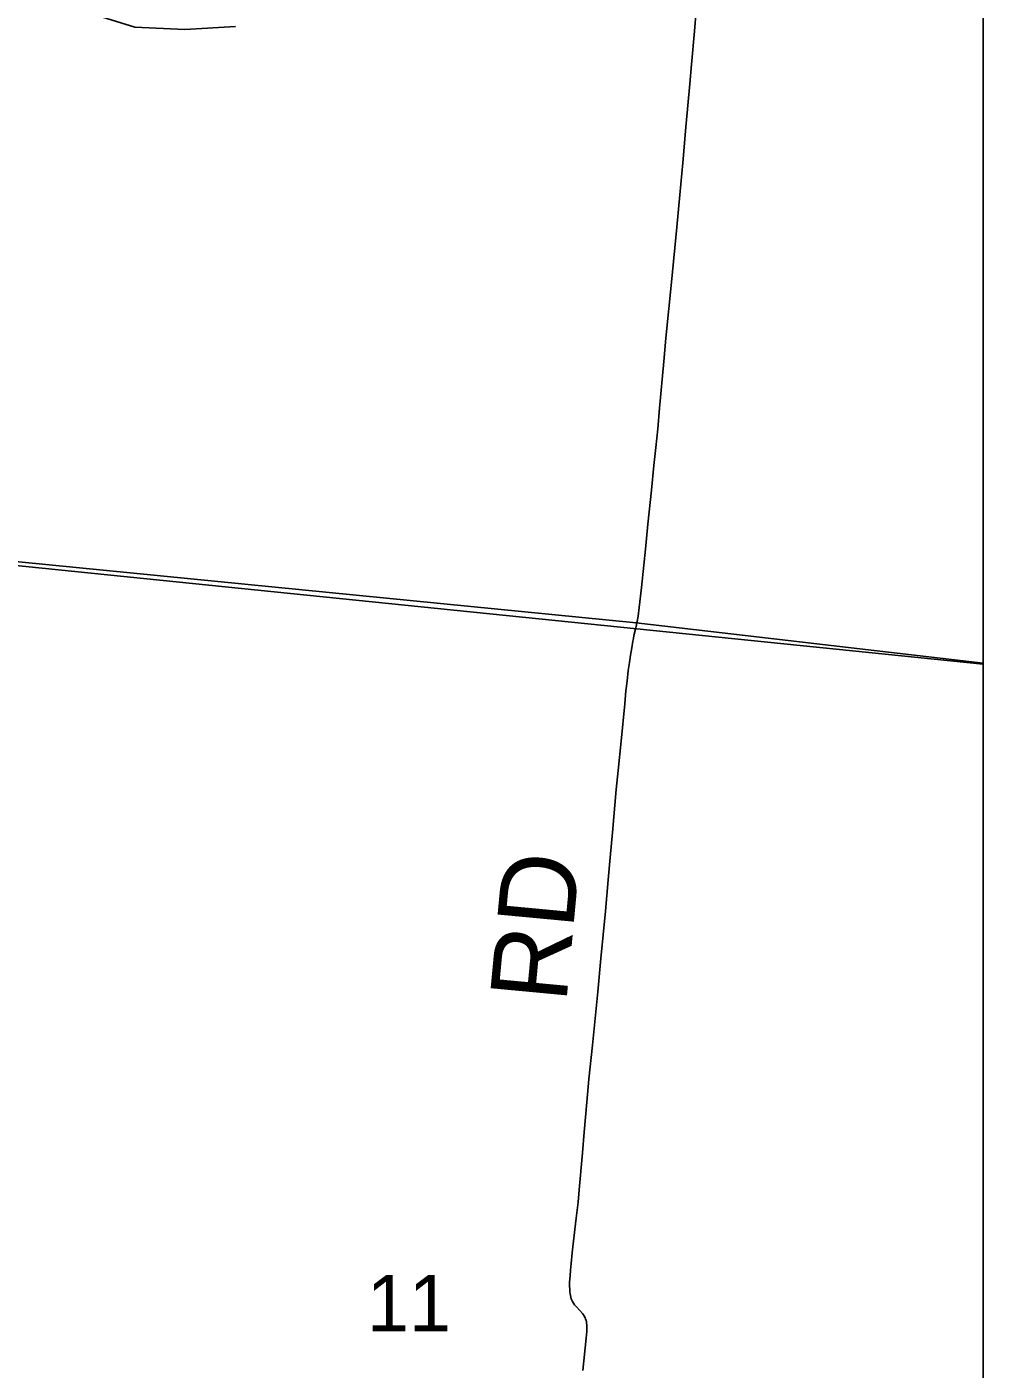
# Model space of a CAD drawing. Extents: x -1.4 to 35.4, y 0 to 22.
# Drawn here: x 30.581 to 31.29, y 13.771 to 14.766 of the extents above; entities that cross this region are included whole.
import ezdxf

# ---------------------------------------------------------------- set-up
doc = ezdxf.new("R2010")
doc.units = 0
for name, color, linetype in [('GM_X_County_Road', 7, 'Continuous'), ('GM_X_Minor_River', 7, 'Continuous'), ('GM_X_Section_Text', 7, 'Continuous'), ('GM_X_Township_Road', 7, 'Continuous'), ('GM_X_Township_Road_Text', 7, 'Continuous'), ('SC_Scratch1', 7, 'Continuous'), ('SH_Border', 7, 'Continuous'), ('SH_Cut_Line', 7, 'Continuous')]:
    doc.layers.add(name, color=color, linetype=linetype)

msp = doc.modelspace()

# ---------------------------------------------------------------- linework, layer by layer
at = {"layer": 'GM_X_County_Road'}
for points in [[(31.28967, 14.29374), (31.28967, 15.26302), (30.61205, 15.33053), (30.53168, 14.37112)], [(31.28967, 13.28857), (31.28967, 14.29374), (30.53168, 14.37112), (30.43663, 13.37028)]]:
    msp.add_lwpolyline(points, close=True, dxfattribs=at)
at = {"layer": 'GM_X_Minor_River'}
msp.add_lwpolyline([(30.60918, 14.78195), (30.6611, 14.76609), (30.69815, 14.76419), (30.73566, 14.76644)], dxfattribs=at)
at = {"layer": 'GM_X_Township_Road'}
for points in [[(31.03289, 14.32379), (31.03329, 14.3255), (31.03395, 14.32937), (31.03471, 14.33582), (31.03652, 14.35059), (31.03943, 14.379), (31.04126, 14.39754), (31.04385, 14.42288), (31.04571, 14.441), (31.0471, 14.4544), (31.0485, 14.46813), (31.04984, 14.48345), (31.05294, 14.5181), (31.05445, 14.53544), (31.05863, 14.57687), (31.06258, 14.61768), (31.06489, 14.64179), (31.06707, 14.66541), (31.06927, 14.69194), (31.07221, 14.72409), (31.07343, 14.73833), (31.0758, 14.76307), (31.07833, 14.79403), (31.07908, 14.80283)], [(30.99293, 13.77015), (30.99546, 13.79427), (30.99591, 13.79913), (30.99603, 13.80094), (30.99603, 13.80266), (30.99595, 13.80402), (30.99583, 13.80533), (30.99566, 13.8064), (30.99542, 13.80743), (30.99509, 13.80833), (30.99472, 13.80927), (30.99435, 13.81006), (30.99377, 13.81113), (30.99328, 13.81182), (30.99275, 13.81248), (30.98847, 13.81704), (30.98761, 13.81803), (30.98691, 13.81894), (30.98605, 13.82017), (30.98539, 13.82132), (30.98485, 13.82235), (30.98444, 13.82337), (30.98407, 13.82452), (30.98379, 13.82584), (30.98358, 13.82711), (30.98338, 13.82864), (30.98329, 13.83028), (30.98321, 13.83307), (30.98325, 13.83558), (30.98358, 13.84047), (30.98391, 13.84448), (30.98438, 13.84947), (30.98519, 13.85737), (30.98591, 13.86416), (30.98818, 13.88324), (30.98948, 13.8951), (30.99035, 13.90421), (30.99276, 13.93159), (30.99408, 13.94688), (30.99596, 13.9692), (30.99753, 13.98617), (31.00013, 14.01125), (31.00406, 14.05081), (31.0064, 14.07554), (31.0097, 14.11079), (31.01183, 14.13389), (31.0134, 14.1505), (31.01512, 14.16899), (31.01784, 14.20081), (31.01932, 14.21494), (31.02137, 14.23673), (31.02408, 14.26435), (31.02499, 14.27397), (31.02582, 14.28127), (31.02672, 14.28909), (31.02754, 14.29493), (31.02836, 14.30052), (31.02926, 14.30594), (31.03008, 14.31084), (31.03049, 14.31293), (31.0309, 14.31498), (31.03197, 14.31975), (31.03272, 14.32304), (31.03289, 14.32379)]]:
    msp.add_lwpolyline(points, dxfattribs=at)
at = {"layer": 'SC_Scratch1'}
for points in [[(27.90392, 14.63781), (28.52079, 14.58036), (28.54125, 14.57846), (28.58325, 14.57408), (28.65403, 14.56693), (29.02461, 14.52902), (29.21899, 14.50147), (30.07805, 14.41861), (30.53486, 14.3735), (31.03266, 14.32433), (31.28967, 14.29451), (31.28967, 19.35489)], [(24.48967, 13.05458), (31.28967, 13.05458), (31.28967, 14.29451), (31.03266, 14.32433), (30.53486, 14.3735), (30.07805, 14.41861), (29.21899, 14.50147), (29.02461, 14.52902), (28.65403, 14.56693), (28.58325, 14.57408), (28.54125, 14.57846), (28.52079, 14.58036), (27.90392, 14.63781)]]:
    msp.add_lwpolyline(points, dxfattribs=at)
at = {"layer": 'SH_Border'}
msp.add_lwpolyline([(24.48967, 19.85458), (24.49214, 13.05458), (31.28967, 13.05458), (31.28967, 19.85458)], close=True, dxfattribs=at)
at = {"layer": 'SH_Cut_Line'}
msp.add_lwpolyline([(24.48967, 13.05458), (31.28967, 13.05458), (31.28967, 19.35489)], dxfattribs=at)

# ---------------------------------------------------------------- texts
at = {"layer": 'GM_X_Section_Text'}
msp.add_text('11', height=0.041856, rotation=0.00001, dxfattribs=at).set_placement((30.83297, 13.79923))
at = {"layer": 'GM_X_Township_Road_Text'}
msp.add_text('RD', height=0.056818, rotation=84.62769, dxfattribs=at).set_placement((30.9807, 14.04206))

doc.saveas('drawing.dxf')
